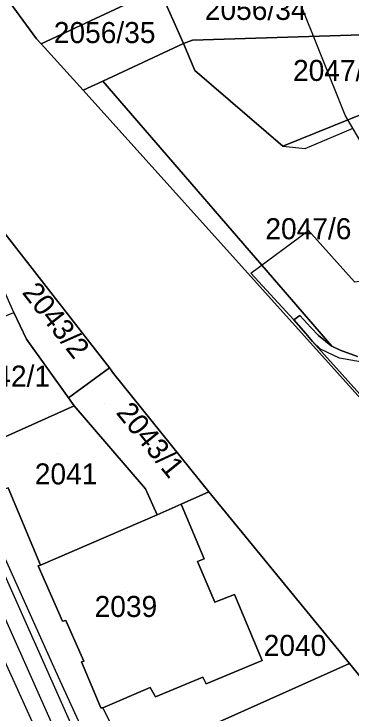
# Model space of a CAD drawing. Extents: x -263423 to -261326, y -1240067 to -1237864.
# Drawn here: x -262463 to -262431, y -1239409.2 to -1239342.7 of the extents above; entities that cross this region are included whole.
import ezdxf

# ---------------------------------------------------------------- set-up
doc = ezdxf.new("R2010")
doc.units = 0
for name, color, linetype in [('body_kn', 7, 'Continuous'), ('kladpar_druhypozemkov', 7, 'Continuous'), ('kladpar_hranice', 7, 'Continuous'), ('kladpar_parcelnecisla', 7, 'Continuous'), ('kladpar_plochy', 7, 'Continuous'), ('kladpar_sipky', 7, 'Continuous'), ('tarchy_linie', 7, 'Continuous'), ('zappar_hrandruhpozemk', 7, 'Continuous')]:
    doc.layers.add(name, color=color, linetype=linetype)

msp = doc.modelspace()

# ---------------------------------------------------------------- linework, layer by layer
at = {"layer": 'body_kn'}
for p, q in [((-262460.88, -1239345.09), (-262460.88, -1239345.09)), ((-262460.45, -1239345.57), (-262460.45, -1239345.57)), ((-262446.91, -1239345.55), (-262446.91, -1239345.55)), ((-262446.06, -1239345.23), (-262446.06, -1239345.23)), ((-262446.06, -1239345.23), (-262446.06, -1239345.23)), ((-262445.85, -1239348.12), (-262445.85, -1239348.12)), ((-262454.58, -1239349.11), (-262454.58, -1239349.11)), ((-262456.47, -1239349.99), (-262456.47, -1239349.99)), ((-262456.47, -1239349.99), (-262456.47, -1239349.99)), ((-262431.54, -1239352.36), (-262431.54, -1239352.36)), ((-262437.49, -1239355.29), (-262437.49, -1239355.29)), ((-262437.49, -1239355.29), (-262437.49, -1239355.29)), ((-262435.35, -1239355.52), (-262435.35, -1239355.52)), ((-262435.04, -1239363.33), (-262435.04, -1239363.33)), ((-262440.53, -1239367.38), (-262440.53, -1239367.38)), ((-262440.53, -1239367.38), (-262440.53, -1239367.38)), ((-262435.86, -1239371.39), (-262435.86, -1239371.39)), ((-262436.45, -1239371.82), (-262436.45, -1239371.82)), ((-262436.45, -1239371.82), (-262436.45, -1239371.82)), ((-262435.29, -1239373.1), (-262435.29, -1239373.1)), ((-262434.82, -1239372.55), (-262434.82, -1239372.55)), ((-262461.84, -1239373.65), (-262461.84, -1239373.65)), ((-262434.1, -1239373.29), (-262434.1, -1239373.29)), ((-262434.66, -1239373.87), (-262434.66, -1239373.87)), ((-262432.91, -1239374.26), (-262432.91, -1239374.26)), ((-262432.83, -1239374.3), (-262432.83, -1239374.3)), ((-262433.89, -1239374.6), (-262433.89, -1239374.6)), ((-262432.04, -1239374.68), (-262432.04, -1239374.68)), ((-262432.08, -1239375.45), (-262432.08, -1239375.45)), ((-262453.96, -1239376.39), (-262453.96, -1239376.39)), ((-262453.96, -1239376.39), (-262453.96, -1239376.39)), ((-262453.57, -1239376.9), (-262453.57, -1239376.9)), ((-262457.84, -1239379.23), (-262457.84, -1239379.23)), ((-262457.3, -1239379.98), (-262457.3, -1239379.98)), ((-262457.3, -1239379.98), (-262457.3, -1239379.98)), ((-262450.52, -1239387.88), (-262450.52, -1239387.88)), ((-262444.5, -1239388.16), (-262444.5, -1239388.16)), ((-262447.15, -1239389.32), (-262447.15, -1239389.32)), ((-262449.43, -1239390.35), (-262449.43, -1239390.35)), ((-262449.43, -1239390.35), (-262449.43, -1239390.35)), ((-262445.6, -1239394.78), (-262445.6, -1239394.78)), ((-262444.97, -1239394.52), (-262444.97, -1239394.52)), ((-262460.75, -1239395.2), (-262460.75, -1239395.2)), ((-262460.5, -1239395.13), (-262460.5, -1239395.13)), ((-262442.09, -1239397.93), (-262442.09, -1239397.93)), ((-262443.93, -1239398.64), (-262443.93, -1239398.64)), ((-262458.43, -1239400.46), (-262458.43, -1239400.46)), ((-262458.12, -1239400.39), (-262458.12, -1239400.39)), ((-262456.63, -1239404.33), (-262456.63, -1239404.33)), ((-262456.38, -1239404.26), (-262456.38, -1239404.26)), ((-262439.45, -1239404.21), (-262439.45, -1239404.21)), ((-262431.14, -1239404.47), (-262431.14, -1239404.47)), ((-262431.14, -1239404.47), (-262431.14, -1239404.47)), ((-262458.84, -1239405.74), (-262458.84, -1239405.74)), ((-262445.08, -1239405.77), (-262445.08, -1239405.77)), ((-262450.09, -1239406.76), (-262450.09, -1239406.76)), ((-262444.76, -1239406.41), (-262444.76, -1239406.41)), ((-262449.57, -1239407.65), (-262449.57, -1239407.65)), ((-262454.77, -1239408.7), (-262454.77, -1239408.7)), ((-262454.58, -1239408.7), (-262454.58, -1239408.7))]:
    msp.add_line(p, q, dxfattribs=at)
at = {"layer": 'kladpar_druhypozemkov'}
for p, q in [((-262451.78, -1239344.18), (-262451.78, -1239344.18)), ((-262462.36, -1239368.93), (-262462.36, -1239368.93)), ((-262436.25, -1239371.36), (-262436.25, -1239371.36)), ((-262454.42, -1239379.78), (-262454.42, -1239379.78)), ((-262458.94, -1239384.56), (-262458.94, -1239384.56)), ((-262452.24, -1239397.66), (-262452.24, -1239397.66)), ((-262436.64, -1239401.79), (-262436.64, -1239401.79))]:
    msp.add_line(p, q, dxfattribs=at)
at = {"layer": 'kladpar_hranice'}
for points in [[(-262537.04, -1239201.38), (-262530.63, -1239212.83), (-262524.98, -1239221.66), (-262515.95, -1239238.18), (-262513.22, -1239243.64), (-262488.7, -1239296.05), (-262477.52, -1239319.89), (-262470.28, -1239332.31), (-262460.88, -1239345.09), (-262460.45, -1239345.57), (-262456.47, -1239349.99), (-262422.37, -1239387.88), (-262384.87, -1239432.71), (-262381.9, -1239440.83), (-262378.54, -1239440.24), (-262365.57, -1239456.11), (-262343.98, -1239472.44), (-262339.39, -1239475.05), (-262313.57, -1239504.2), (-262300.8, -1239514.92), (-262285.68, -1239520.13), (-262283.16, -1239520.7)], [(-262400.37, -1239447.19), (-262403.09, -1239439.19), (-262406.28, -1239435.02), (-262431.14, -1239404.47), (-262444.5, -1239388.16), (-262453.57, -1239376.9), (-262453.96, -1239376.39), (-262466.68, -1239360.07), (-262479.85, -1239343.05), (-262485.49, -1239333.68), (-262493.44, -1239318.98), (-262509.28, -1239286.75), (-262518.34, -1239268.95), (-262530.05, -1239244.29), (-262540.43, -1239222.84)], [(-262449.25, -1239340.3), (-262460.45, -1239345.57), (-262460.88, -1239345.09), (-262470.28, -1239332.31), (-262477.52, -1239319.89), (-262488.7, -1239296.05), (-262513.22, -1239243.64), (-262512.17, -1239243.11), (-262508.39, -1239250.84), (-262504.08, -1239259.65), (-262503.78, -1239259.5), (-262503.29, -1239259.26), (-262497.15, -1239272.38), (-262491.91, -1239283.04), (-262485.59, -1239296.39), (-262479.29, -1239308), (-262470.49, -1239322.62), (-262465.24, -1239330.62), (-262456.15, -1239339.3), (-262450.61, -1239337.27), (-262449.25, -1239340.3)], [(-262446.06, -1239345.23), (-262446.91, -1239345.55), (-262449.25, -1239340.3), (-262447.78, -1239339.7), (-262443.69, -1239339.34), (-262428.83, -1239338.75), (-262426.95, -1239344.61), (-262446.06, -1239345.23)], [(-262449.25, -1239340.3), (-262446.91, -1239345.55), (-262454.58, -1239349.11), (-262456.47, -1239349.99), (-262460.45, -1239345.57), (-262449.25, -1239340.3)], [(-262437.49, -1239355.29), (-262445.85, -1239348.12), (-262446.91, -1239345.55), (-262446.06, -1239345.23), (-262426.95, -1239344.61), (-262424.12, -1239349.92), (-262424.78, -1239350.18), (-262437.49, -1239355.29)], [(-262430.39, -1239375.31), (-262432.04, -1239374.68), (-262432.83, -1239374.3), (-262454.58, -1239349.11), (-262446.91, -1239345.55), (-262445.85, -1239348.12), (-262437.49, -1239355.29), (-262424.78, -1239350.18)], [(-262456.47, -1239349.99), (-262454.58, -1239349.11), (-262432.83, -1239374.3), (-262432.91, -1239374.26), (-262434.1, -1239373.29), (-262434.82, -1239372.55), (-262435.86, -1239371.39), (-262436.45, -1239371.82), (-262435.29, -1239373.1), (-262434.66, -1239373.87), (-262428.73, -1239380.46), (-262422.72, -1239387.43), (-262417.88, -1239392.84), (-262406.63, -1239405.64), (-262405.35, -1239407.04), (-262404.76, -1239406.64), (-262406.08, -1239405.14), (-262406.83, -1239403.93), (-262403.99, -1239407.15), (-262377.98, -1239427.75)], [(-262384.87, -1239432.71), (-262422.37, -1239387.88), (-262456.47, -1239349.99)], [(-262453.96, -1239376.39), (-262457.84, -1239379.23), (-262461.84, -1239373.65), (-262463.06, -1239371.11), (-262465.31, -1239366.1), (-262467.35, -1239363.57), (-262468.45, -1239360.72), (-262466.68, -1239360.07), (-262453.96, -1239376.39)], [(-262463.06, -1239371.11), (-262461.84, -1239373.65), (-262457.84, -1239379.23), (-262457.3, -1239379.98), (-262465.39, -1239383.59), (-262469.57, -1239373.76), (-262463.06, -1239371.11)], [(-262436.45, -1239371.82), (-262435.86, -1239371.39), (-262434.82, -1239372.55), (-262434.1, -1239373.29), (-262432.91, -1239374.26), (-262432.83, -1239374.3), (-262432.04, -1239374.68), (-262430.39, -1239375.31)], [(-262428.73, -1239380.46), (-262434.66, -1239373.87), (-262435.29, -1239373.1), (-262436.45, -1239371.82)], [(-262453.96, -1239376.39), (-262453.57, -1239376.9), (-262444.5, -1239388.16), (-262447.15, -1239389.32), (-262449.43, -1239390.35), (-262450.52, -1239387.88), (-262457.3, -1239379.98), (-262457.84, -1239379.23), (-262453.96, -1239376.39)], [(-262457.3, -1239379.98), (-262450.52, -1239387.88), (-262449.43, -1239390.35), (-262460.5, -1239395.13), (-262463.59, -1239387.78), (-262463.9, -1239387.9), (-262465.19, -1239384.92), (-262464.87, -1239384.8), (-262465.39, -1239383.59), (-262457.3, -1239379.98)], [(-262463.59, -1239387.78), (-262460.5, -1239395.13), (-262460.75, -1239395.2), (-262458.43, -1239400.46), (-262458.12, -1239400.39), (-262456.38, -1239404.26), (-262456.63, -1239404.33), (-262454.77, -1239408.7), (-262454.58, -1239408.7), (-262452.01, -1239413.83), (-262449.44, -1239419.16), (-262447.19, -1239424.29), (-262439.53, -1239441.66), (-262434.12, -1239444.43), (-262439.69, -1239446.24), (-262449.56, -1239449.62)], [(-262431.14, -1239404.47), (-262452.01, -1239413.83), (-262454.58, -1239408.7), (-262450.09, -1239406.76), (-262449.57, -1239407.65), (-262445.08, -1239405.77), (-262444.76, -1239406.41), (-262439.45, -1239404.21), (-262442.09, -1239397.93), (-262443.93, -1239398.64), (-262445.6, -1239394.78), (-262444.97, -1239394.52), (-262447.15, -1239389.32), (-262444.5, -1239388.16), (-262431.14, -1239404.47)], [(-262449.43, -1239390.35), (-262447.15, -1239389.32), (-262444.97, -1239394.52), (-262445.6, -1239394.78), (-262443.93, -1239398.64), (-262442.09, -1239397.93), (-262439.45, -1239404.21), (-262444.76, -1239406.41), (-262445.08, -1239405.77), (-262449.57, -1239407.65), (-262450.09, -1239406.76), (-262454.58, -1239408.7), (-262454.77, -1239408.7), (-262456.63, -1239404.33), (-262456.38, -1239404.26), (-262458.12, -1239400.39), (-262458.43, -1239400.46), (-262460.75, -1239395.2), (-262460.5, -1239395.13), (-262449.43, -1239390.35)], [(-262452.01, -1239413.83), (-262431.14, -1239404.47), (-262406.28, -1239435.02)]]:
    msp.add_lwpolyline(points, dxfattribs=at)
at = {"layer": 'kladpar_plochy'}
for points in [[(-262537.04, -1239201.38), (-262530.63, -1239212.83), (-262524.98, -1239221.66), (-262515.95, -1239238.18), (-262513.22, -1239243.64), (-262488.7, -1239296.05), (-262477.52, -1239319.89), (-262470.28, -1239332.31), (-262460.88, -1239345.09), (-262460.45, -1239345.57), (-262456.47, -1239349.99), (-262422.37, -1239387.88), (-262384.87, -1239432.71), (-262381.9, -1239440.83), (-262378.54, -1239440.24), (-262365.57, -1239456.11)], [(-262400.37, -1239447.19), (-262403.09, -1239439.19), (-262406.28, -1239435.02), (-262431.14, -1239404.47), (-262444.5, -1239388.16), (-262453.57, -1239376.9), (-262453.96, -1239376.39), (-262466.68, -1239360.07), (-262479.85, -1239343.05), (-262485.49, -1239333.68), (-262493.44, -1239318.98), (-262509.28, -1239286.75), (-262518.34, -1239268.95), (-262530.05, -1239244.29), (-262540.43, -1239222.84)], [(-262430.39, -1239375.31), (-262432.04, -1239374.68), (-262432.83, -1239374.3), (-262454.58, -1239349.11), (-262446.91, -1239345.55), (-262445.85, -1239348.12), (-262437.49, -1239355.29), (-262424.78, -1239350.18)], [(-262428.73, -1239380.46), (-262434.66, -1239373.87), (-262435.29, -1239373.1), (-262436.45, -1239371.82), (-262435.86, -1239371.39), (-262434.82, -1239372.55), (-262434.1, -1239373.29), (-262432.91, -1239374.26), (-262432.83, -1239374.3), (-262432.04, -1239374.68), (-262430.39, -1239375.31)], [(-262463.59, -1239387.78), (-262460.5, -1239395.13), (-262460.75, -1239395.2), (-262458.43, -1239400.46), (-262458.12, -1239400.39), (-262456.38, -1239404.26), (-262456.63, -1239404.33), (-262454.77, -1239408.7), (-262454.58, -1239408.7), (-262452.01, -1239413.83), (-262449.44, -1239419.16), (-262447.19, -1239424.29), (-262439.53, -1239441.66), (-262434.12, -1239444.43), (-262439.69, -1239446.24), (-262449.56, -1239449.62)], [(-262452.01, -1239413.83), (-262431.14, -1239404.47), (-262406.28, -1239435.02)]]:
    msp.add_lwpolyline(points, dxfattribs=at)
for points in [[(-262449.25, -1239340.3), (-262460.45, -1239345.57), (-262460.88, -1239345.09), (-262470.28, -1239332.31), (-262477.52, -1239319.89), (-262488.7, -1239296.05), (-262513.22, -1239243.64), (-262512.17, -1239243.11), (-262508.39, -1239250.84), (-262504.08, -1239259.65), (-262503.78, -1239259.5), (-262503.29, -1239259.26), (-262497.15, -1239272.38), (-262491.91, -1239283.04), (-262485.59, -1239296.39), (-262479.29, -1239308), (-262470.49, -1239322.62), (-262465.24, -1239330.62), (-262456.15, -1239339.3), (-262450.61, -1239337.27)], [(-262446.06, -1239345.23), (-262446.91, -1239345.55), (-262449.25, -1239340.3), (-262447.78, -1239339.7), (-262443.69, -1239339.34), (-262428.83, -1239338.75), (-262426.95, -1239344.61)], [(-262449.25, -1239340.3), (-262446.91, -1239345.55), (-262454.58, -1239349.11), (-262456.47, -1239349.99), (-262460.45, -1239345.57)], [(-262437.49, -1239355.29), (-262445.85, -1239348.12), (-262446.91, -1239345.55), (-262446.06, -1239345.23), (-262426.95, -1239344.61), (-262424.12, -1239349.92), (-262424.78, -1239350.18)], [(-262456.47, -1239349.99), (-262454.58, -1239349.11), (-262432.83, -1239374.3), (-262432.91, -1239374.26), (-262434.1, -1239373.29), (-262434.82, -1239372.55), (-262435.86, -1239371.39), (-262436.45, -1239371.82), (-262435.29, -1239373.1), (-262434.66, -1239373.87), (-262428.73, -1239380.46), (-262422.72, -1239387.43), (-262417.88, -1239392.84), (-262406.63, -1239405.64), (-262405.35, -1239407.04), (-262404.76, -1239406.64), (-262406.08, -1239405.14), (-262406.83, -1239403.93), (-262403.99, -1239407.15), (-262377.98, -1239427.75), (-262376.33, -1239430.08), (-262380.95, -1239431.22), (-262384.87, -1239432.71), (-262422.37, -1239387.88)], [(-262453.96, -1239376.39), (-262457.84, -1239379.23), (-262461.84, -1239373.65), (-262463.06, -1239371.11), (-262465.31, -1239366.1), (-262467.35, -1239363.57), (-262468.45, -1239360.72), (-262466.68, -1239360.07)], [(-262463.06, -1239371.11), (-262461.84, -1239373.65), (-262457.84, -1239379.23), (-262457.3, -1239379.98), (-262465.39, -1239383.59), (-262469.57, -1239373.76)], [(-262453.96, -1239376.39), (-262453.57, -1239376.9), (-262444.5, -1239388.16), (-262447.15, -1239389.32), (-262449.43, -1239390.35), (-262450.52, -1239387.88), (-262457.3, -1239379.98), (-262457.84, -1239379.23)], [(-262457.3, -1239379.98), (-262450.52, -1239387.88), (-262449.43, -1239390.35), (-262460.5, -1239395.13), (-262463.59, -1239387.78), (-262463.9, -1239387.9), (-262465.19, -1239384.92), (-262464.87, -1239384.8), (-262465.39, -1239383.59)], [(-262431.14, -1239404.47), (-262452.01, -1239413.83), (-262454.58, -1239408.7), (-262450.09, -1239406.76), (-262449.57, -1239407.65), (-262445.08, -1239405.77), (-262444.76, -1239406.41), (-262439.45, -1239404.21), (-262442.09, -1239397.93), (-262443.93, -1239398.64), (-262445.6, -1239394.78), (-262444.97, -1239394.52), (-262447.15, -1239389.32), (-262444.5, -1239388.16)], [(-262449.43, -1239390.35), (-262447.15, -1239389.32), (-262444.97, -1239394.52), (-262445.6, -1239394.78), (-262443.93, -1239398.64), (-262442.09, -1239397.93), (-262439.45, -1239404.21), (-262444.76, -1239406.41), (-262445.08, -1239405.77), (-262449.57, -1239407.65), (-262450.09, -1239406.76), (-262454.58, -1239408.7), (-262454.77, -1239408.7), (-262456.63, -1239404.33), (-262456.38, -1239404.26), (-262458.12, -1239400.39), (-262458.43, -1239400.46), (-262460.75, -1239395.2), (-262460.5, -1239395.13)]]:
    msp.add_lwpolyline(points, close=True, dxfattribs=at)
at = {"layer": 'kladpar_sipky'}
msp.add_line((-262438.38, -1239368.1), (-262438.38, -1239368.1), dxfattribs=at)
at = {"layer": 'tarchy_linie'}
for points in [[(-262613.69, -1239082.95), (-262613.02, -1239084.51), (-262614.02, -1239086.51), (-262611.52, -1239092.51), (-262609.52, -1239093.01), (-262608.25, -1239095.76), (-262603.42, -1239104.28), (-262598.61, -1239116.19), (-262583.38, -1239153.1), (-262568.22, -1239187.97), (-262543.46, -1239241.35), (-262541.52, -1239246.51), (-262539.02, -1239246.51), (-262535.23, -1239256.14), (-262511.56, -1239307.97), (-262487.76, -1239359.26), (-262467.57, -1239391.97), (-262444.02, -1239444.87), (-262442.69, -1239447.27)], [(-262608.18, -1239084.44), (-262606.82, -1239087.41), (-262583.45, -1239147.08), (-262580.29, -1239151.85), (-262562.56, -1239192.26), (-262546.67, -1239225.53), (-262533.38, -1239253.98), (-262525.2, -1239271.38), (-262508.02, -1239307.59), (-262503.72, -1239317.17), (-262482.39, -1239363.59), (-262461.46, -1239409.68), (-262443.58, -1239447.57)], [(-262545.14, -1239224.8), (-262531.84, -1239253.26), (-262523.66, -1239270.65), (-262506.48, -1239306.88), (-262502.17, -1239316.47), (-262480.85, -1239362.88), (-262473.21, -1239379.68), (-262466.11, -1239391.2), (-262442.54, -1239444.13), (-262441.1, -1239446.72), (-262442.69, -1239447.27)], [(-262440.53, -1239367.38), (-262435.04, -1239363.33), (-262430.67, -1239368.19), (-262427.09, -1239367.77), (-262425.43, -1239363.64), (-262425.75, -1239362.23), (-262431.54, -1239352.36), (-262436.05, -1239341.11)], [(-262430.39, -1239375.31), (-262432.04, -1239374.68), (-262432.83, -1239374.3), (-262432.91, -1239374.26), (-262434.1, -1239373.29), (-262434.82, -1239372.55), (-262435.86, -1239371.39), (-262436.45, -1239371.82), (-262440.53, -1239367.38)]]:
    msp.add_lwpolyline(points, dxfattribs=at)
at = {"layer": 'zappar_hrandruhpozemk'}
msp.add_line((-262477.24, -1239364.85), (-262458.84, -1239405.74), dxfattribs=at)
for points in [[(-262437.49, -1239355.29), (-262435.35, -1239355.52), (-262430.81, -1239353.59)], [(-262424.68, -1239373.47), (-262426.23, -1239374.75), (-262428.07, -1239375.64), (-262429.93, -1239375.85), (-262432.08, -1239375.45), (-262433.89, -1239374.6), (-262434.66, -1239373.87)], [(-262458.84, -1239405.74), (-262441.55, -1239443.52), (-262440.59, -1239445.04), (-262439.69, -1239446.24)]]:
    msp.add_lwpolyline(points, dxfattribs=at)

# ---------------------------------------------------------------- texts
at = {"layer": 'kladpar_parcelnecisla'}
for s, p in [('2056/34', (-262444.897, -1239343.3)), ('2056/35', (-262459.252, -1239345.5)), ('2047/16', (-262436.512, -1239349.1)), ('2047/6', (-262439.141, -1239364.15)), ('2042/1', (-262467.785, -1239378.16)), ('2041', (-262461.059, -1239387.46)), ('2039', (-262455.37, -1239400.06)), ('2040', (-262439.3, -1239403.76))]:
    msp.add_text(s, height=2, dxfattribs=at).set_placement(p)
for s, rotation, p in [('2043/2', 308, (-262462.333, -1239369.232)), ('2043/1', 309, (-262453.4, -1239380.657))]:
    msp.add_text(s, height=2, rotation=rotation, dxfattribs=at).set_placement(p)

doc.saveas('drawing.dxf')
